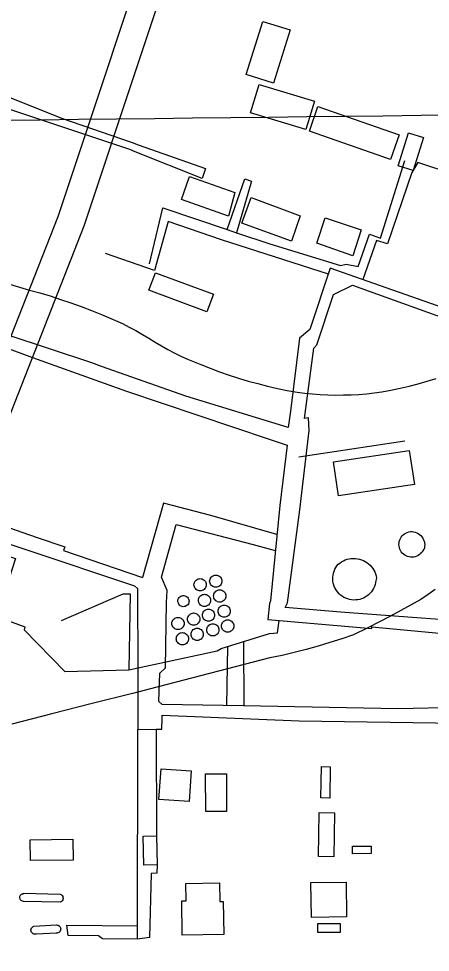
# Model space of a CAD drawing. Extents: x 3704301 to 3742427, y 506229 to 532009.
# Drawn here: x 3711950 to 3712396, y 522907 to 523919 of the extents above; entities that cross this region are included whole.
import ezdxf

# ---------------------------------------------------------------- set-up
doc = ezdxf.new("R2010")
doc.units = 0
for name, color, linetype in [('V-BLDG-OTLN', 7, 'Continuous'), ('V-DOMW-TANK', 7, 'Continuous'), ('V-GRID-MAJR', 7, 'Continuous'), ('V-RAIL-TRAK', 7, 'Continuous'), ('V-ROAD-CNTR', 7, 'Continuous'), ('V-UTIL-LINE', 7, 'Continuous')]:
    doc.layers.add(name, color=color, linetype=linetype)

msp = doc.modelspace()

# ---------------------------------------------------------------- linework, layer by layer
at = {"layer": 'V-BLDG-OTLN'}
for points in [[(3712244.2320000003, 523906.51), (3712226.449, 523848.936), (3712196.835, 523858.081), (3712214.6180000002, 523915.656)], [(3712270.827, 523829.235), (3712261.466, 523798.56), (3712201.574, 523816.832), (3712210.931, 523847.507)], [(3712353.0300000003, 523766.24), (3712265.242, 523796.684), (3712274.501, 523823.384), (3712362.289, 523792.94)], [(3712388.8140000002, 523789.905), (3712377.5810000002, 523754.036), (3712361.295, 523759.14), (3712372.529, 523795.004)], [(3712177.717, 523704.856), (3712126.603, 523722.704), (3712135.313, 523747.663), (3712184.397, 523730.53500000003)], [(3712245.878, 523677.593), (3712191.9220000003, 523697.32300000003), (3712201.977, 523724.83), (3712255.27, 523705.042)], [(3712273.311, 523675.293), (3712282.23, 523702.742), (3712321.447, 523689.99700000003), (3712312.1210000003, 523661.67100000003)], [(3712098.502, 523643.50200000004), (3712161.292, 523620.068), (3712154.185, 523601.028), (3712091.398, 523624.461)], [(3712378.867, 523414.02900000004), (3712296.841, 523401.57300000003), (3712291.233, 523438.484), (3712373.258, 523450.94)], [(3712137.213, 523103.624), (3712134.936, 523070.606), (3712102.289, 523072.86100000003), (3712104.566, 523105.87700000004)], [(3712287.639, 523108.226), (3712287.248, 523074.272), (3712277.772, 523074.381), (3712278.163, 523108.337)], [(3712175.421, 523100.413), (3712175.517, 523059.856), (3712152.881, 523059.803), (3712152.784, 523100.36)], [(3712292.472, 523058.251), (3712291.643, 523010.618), (3712275.0130000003, 523010.911), (3712275.842, 523058.539)], [(3711962.906, 523029.167), (3712009.119, 523029.751), (3712009.406, 523007.137), (3711963.191, 523006.555)], [(3712085.8880000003, 523001.538), (3712085.34, 523033.136), (3712099.796, 523033.38800000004), (3712100.343, 523001.787)], [(3712332.191, 523014.018), (3712311.914, 523013.969), (3712311.893, 523021.985), (3712332.173, 523022.032)], [(3712172.382, 522926.278), (3712127.575, 522925.69800000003), (3712127.094, 522962.914), (3712131.737, 522962.976), (3712131.4930000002, 522981.795), (3712167.901, 522982.264), (3712168.161, 522962.09500000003), (3712171.919, 522962.14400000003)], [(3712304.914, 522983.298), (3712305.475, 522945.572), (3712267.347, 522945.005), (3712266.786, 522982.731)], [(3711955.5, 522971.145), (3711995.115, 522970.297), (3711996.026, 522969.91000000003), (3711996.8370000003, 522969.33900000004), (3711997.509, 522968.612), (3711998.0130000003, 522967.75800000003), (3711998.324, 522966.818), (3711998.433, 522965.833), (3711998.33, 522964.846), (3711998.021, 522963.903), (3711997.521, 522963.045), (3711996.8540000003, 522962.31), (3711996.0470000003, 522961.733), (3711995.133, 522961.337), (3711955.523, 522962.185), (3711954.589, 522962.41000000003), (3711953.727, 522962.826), (3711952.967, 522963.414), (3711952.353, 522964.145), (3711951.904, 522964.993), (3711951.644, 522965.913), (3711951.5870000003, 522966.867), (3711951.7320000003, 522967.80700000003), (3711952.072, 522968.69800000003), (3711952.598, 522969.494), (3711953.278, 522970.162), (3711954.0870000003, 522970.67), (3711955.488, 522970.641)], [(3711967.866, 522926.84500000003), (3711966.918, 522926.96400000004), (3711966.019, 522927.28500000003), (3711965.214, 522927.797), (3711964.54, 522928.47500000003), (3711964.034, 522929.286), (3711963.719, 522930.189), (3711963.613, 522931.142), (3711963.717, 522932.09), (3711964.028, 522932.993), (3711964.532, 522933.806), (3711965.202, 522934.488), (3711966.007, 522935.006), (3711966.904, 522935.33400000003), (3711991.4220000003, 522936.804), (3711992.375, 522936.686), (3711993.2800000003, 522936.37), (3711994.095, 522935.87), (3711994.787, 522935.20900000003), (3711995.322, 522934.416), (3711995.674, 522933.53), (3711995.832, 522932.587), (3711995.7830000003, 522931.63300000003), (3711995.5330000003, 522930.712), (3711995.092, 522929.862), (3711994.48, 522929.12200000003), (3711993.7260000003, 522928.528), (3711992.864, 522928.106), (3711991.932, 522927.875), (3711990.972, 522927.844), (3711969.752, 522926.851)], [(3712298.4420000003, 522928.58), (3712274.39, 522928.522), (3712274.3680000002, 522938.42600000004), (3712298.418, 522938.484)]]:
    msp.add_lwpolyline(points, close=True, dxfattribs=at)
at = {"layer": 'V-DOMW-TANK'}
for points in [[(3712387.811, 523341.708), (3712386.8200000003, 523340.33), (3712385.666, 523339.079), (3712384.37, 523337.979), (3712382.953, 523337.047), (3712381.4250000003, 523336.293), (3712379.821, 523335.732), (3712378.161, 523335.37200000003), (3712376.469, 523335.216), (3712374.769, 523335.267), (3712373.092, 523335.52900000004), (3712371.455, 523335.992), (3712369.8910000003, 523336.652), (3712368.418, 523337.498), (3712367.058, 523338.517), (3712365.836, 523339.695), (3712364.765, 523341.016), (3712363.863, 523342.454), (3712363.147, 523343.996), (3712362.62, 523345.612), (3712362.299, 523347.281), (3712362.18, 523348.977), (3712362.27, 523350.674), (3712362.569, 523352.348), (3712363.069, 523353.974), (3712363.7630000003, 523355.526), (3712364.64, 523356.98000000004), (3712365.69, 523358.322), (3712366.897, 523359.518), (3712368.238, 523360.56200000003), (3712369.698, 523361.433), (3712371.255, 523362.121), (3712372.881, 523362.61), (3712374.556, 523362.901), (3712376.352, 523362.928), (3712378.14, 523362.731), (3712379.887, 523362.313), (3712381.5700000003, 523361.68), (3712383.162, 523360.84500000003), (3712384.634, 523359.81700000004), (3712385.97, 523358.612), (3712387.143, 523357.253), (3712388.1380000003, 523355.753), (3712388.943, 523354.148), (3712389.539, 523352.45), (3712389.92, 523350.693), (3712390.08, 523348.901), (3712390.014, 523347.103), (3712389.728, 523345.327), (3712389.222, 523343.601)], [(3712336.961, 523307.636), (3712336.426, 523305.50200000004), (3712335.6950000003, 523303.427), (3712334.774, 523301.43200000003), (3712333.668, 523299.532), (3712332.39, 523297.742), (3712330.948, 523296.081), (3712329.359, 523294.561), (3712327.632, 523293.199), (3712325.787, 523292.003), (3712323.839, 523290.983), (3712321.804, 523290.156), (3712319.698, 523289.51900000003), (3712317.542, 523289.085), (3712315.3570000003, 523288.853), (3712313.157, 523288.827), (3712310.966, 523289.007), (3712308.801, 523289.392), (3712306.681, 523289.978), (3712304.625, 523290.76), (3712302.653, 523291.733), (3712300.781, 523292.884), (3712299.024, 523294.207), (3712297.398, 523295.688), (3712295.919, 523297.314), (3712294.598, 523299.07300000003), (3712293.449, 523300.947), (3712292.48, 523302.92100000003), (3712291.698, 523304.977), (3712291.116, 523307.097), (3712290.736, 523309.264), (3712290.557, 523311.455), (3712290.586, 523313.653), (3712290.8200000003, 523315.84), (3712291.258, 523317.994), (3712291.897, 523320.10000000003), (3712292.728, 523322.13300000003), (3712293.748, 523324.081), (3712294.946, 523325.92600000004), (3712296.5330000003, 523327.499), (3712298.256, 523328.925), (3712300.099, 523330.188), (3712302.0470000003, 523331.284), (3712304.086, 523332.195), (3712306.2, 523332.92600000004), (3712308.3710000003, 523333.463), (3712310.579, 523333.803), (3712312.809, 523333.94200000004), (3712315.043, 523333.88300000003), (3712317.2630000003, 523333.623), (3712319.453, 523333.164), (3712321.591, 523332.51300000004), (3712323.661, 523331.67100000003), (3712325.65, 523330.645), (3712327.536, 523329.451), (3712329.31, 523328.08900000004), (3712330.954, 523326.574), (3712332.455, 523324.917), (3712333.8030000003, 523323.13300000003), (3712334.985, 523321.234), (3712335.992, 523319.24), (3712336.818, 523317.161), (3712337.452, 523315.017), (3712337.8910000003, 523312.825)], [(3712145.708, 523298.878), (3712144.592, 523299.179), (3712143.546, 523299.669), (3712142.6, 523300.333), (3712141.782, 523301.15), (3712141.119, 523302.098), (3712140.627, 523303.14400000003), (3712140.332, 523304.261), (3712140.228, 523305.412), (3712140.326, 523306.563), (3712140.623, 523307.679), (3712141.111, 523308.729), (3712141.77, 523309.675), (3712142.585, 523310.493), (3712143.529, 523311.156), (3712144.576, 523311.648), (3712145.69, 523311.951), (3712146.841, 523312.053), (3712147.992, 523311.955), (3712149.108, 523311.66000000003), (3712150.157, 523311.175), (3712151.1070000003, 523310.515), (3712151.926, 523309.7), (3712152.594, 523308.756), (3712153.0870000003, 523307.711), (3712153.3910000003, 523306.59500000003), (3712153.4990000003, 523305.444), (3712153.4050000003, 523304.293), (3712153.112, 523303.175), (3712152.633, 523302.12700000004), (3712151.975, 523301.17600000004), (3712151.164, 523300.353), (3712150.222, 523299.685), (3712149.18, 523299.19), (3712148.066, 523298.885)], [(3712162.676, 523302.69200000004), (3712161.56, 523302.993), (3712160.5130000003, 523303.482), (3712159.5670000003, 523304.146), (3712158.75, 523304.963), (3712158.0870000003, 523305.911), (3712157.595, 523306.958), (3712157.3000000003, 523308.074), (3712157.196, 523309.227), (3712157.294, 523310.378), (3712157.593, 523311.492), (3712158.078, 523312.541), (3712158.74, 523313.489), (3712159.5530000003, 523314.306), (3712160.497, 523314.972), (3712161.544, 523315.461), (3712162.6580000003, 523315.762), (3712163.809, 523315.867), (3712164.96, 523315.768), (3712166.076, 523315.473), (3712167.1240000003, 523314.988), (3712168.075, 523314.329), (3712168.896, 523313.515), (3712169.562, 523312.569), (3712170.055, 523311.525), (3712170.358, 523310.411), (3712170.467, 523309.26), (3712170.373, 523308.109), (3712170.082, 523306.99100000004), (3712169.6, 523305.94), (3712168.943, 523304.99), (3712168.132, 523304.168), (3712167.1920000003, 523303.499), (3712166.148, 523303.001), (3712165.0330000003, 523302.69800000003)], [(3712166.9590000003, 523286.668), (3712165.842, 523286.969), (3712164.796, 523287.45900000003), (3712163.85, 523288.12), (3712163.0330000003, 523288.939), (3712162.367, 523289.88800000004), (3712161.879, 523290.934), (3712161.58, 523292.05), (3712161.478, 523293.201), (3712161.576, 523294.352), (3712161.873, 523295.469), (3712162.361, 523296.517), (3712163.02, 523297.465), (3712163.835, 523298.282), (3712164.779, 523298.94800000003), (3712165.826, 523299.438), (3712166.94, 523299.739), (3712168.089, 523299.843), (3712169.24, 523299.745), (3712170.358, 523299.45), (3712171.407, 523298.96400000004), (3712172.355, 523298.305), (3712173.176, 523297.492), (3712173.844, 523296.54600000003), (3712174.3370000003, 523295.501), (3712174.643, 523294.38300000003), (3712174.7490000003, 523293.234), (3712174.653, 523292.083), (3712174.362, 523290.967), (3712173.883, 523289.916), (3712173.225, 523288.966), (3712172.414, 523288.145), (3712171.472, 523287.47500000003), (3712170.43, 523286.98000000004), (3712169.318, 523286.674)], [(3712130.6580000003, 523281.86600000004), (3712129.574, 523281.632), (3712128.468, 523281.602), (3712127.373, 523281.77400000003), (3712126.328, 523282.142), (3712125.37, 523282.697), (3712124.524, 523283.418), (3712123.832, 523284.28), (3712123.305, 523285.257), (3712122.967, 523286.31200000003), (3712122.828, 523287.41000000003), (3712122.894, 523288.516), (3712123.16, 523289.591), (3712123.617, 523290.598), (3712124.254, 523291.504), (3712125.044, 523292.28), (3712125.964, 523292.896), (3712126.9820000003, 523293.332), (3712128.061, 523293.576), (3712129.169, 523293.619), (3712130.265, 523293.457), (3712131.313, 523293.099), (3712132.278, 523292.554), (3712133.128, 523291.842), (3712133.828, 523290.983), (3712134.369, 523290.017), (3712134.717, 523288.96400000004), (3712134.866, 523287.86600000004), (3712134.815, 523286.76), (3712134.557, 523285.683), (3712134.109, 523284.67100000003), (3712133.484, 523283.75800000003)], [(3712150.464, 523281.913), (3712149.348, 523282.21400000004), (3712148.301, 523282.70300000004), (3712147.355, 523283.367), (3712146.538, 523284.184), (3712145.8740000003, 523285.132), (3712145.387, 523286.179), (3712145.086, 523287.295), (3712144.981, 523288.44800000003), (3712145.0840000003, 523289.599), (3712145.381, 523290.713), (3712145.866, 523291.762), (3712146.528, 523292.71), (3712147.341, 523293.527), (3712148.287, 523294.193), (3712149.3310000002, 523294.684), (3712150.4450000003, 523294.983), (3712151.596, 523295.088), (3712152.747, 523294.989), (3712153.864, 523294.694), (3712154.914, 523294.20900000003), (3712155.862, 523293.547), (3712156.684, 523292.73600000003), (3712157.349, 523291.788), (3712157.843, 523290.748), (3712158.148, 523289.632), (3712158.255, 523288.479), (3712158.16, 523287.33), (3712157.869, 523286.212), (3712157.39, 523285.161), (3712156.731, 523284.211), (3712155.92, 523283.389), (3712154.98, 523282.72000000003), (3712153.935, 523282.224), (3712152.821, 523281.92100000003)], [(3712154.7460000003, 523265.889), (3712153.632, 523266.19), (3712152.586, 523266.68), (3712151.637, 523267.343), (3712150.8200000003, 523268.16000000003), (3712150.159, 523269.109), (3712149.669, 523270.155), (3712149.3680000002, 523271.271), (3712149.268, 523272.422), (3712149.3680000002, 523273.57300000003), (3712149.663, 523274.69), (3712150.149, 523275.738), (3712150.81, 523276.686), (3712151.623, 523277.503), (3712152.569, 523278.167), (3712153.614, 523278.659), (3712154.73, 523278.96), (3712155.879, 523279.064), (3712157.032, 523278.966), (3712158.148, 523278.67100000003), (3712159.197, 523278.185), (3712160.145, 523277.526), (3712160.968, 523276.713), (3712161.634, 523275.767), (3712162.125, 523274.722), (3712162.43, 523273.606), (3712162.539, 523272.455), (3712162.4450000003, 523271.302), (3712162.1520000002, 523270.188), (3712161.671, 523269.137), (3712161.0130000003, 523268.18700000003), (3712160.202, 523267.36600000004), (3712159.262, 523266.696), (3712158.218, 523266.201), (3712157.106, 523265.895)], [(3712171.714, 523270.174), (3712170.6, 523270.47500000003), (3712169.551, 523270.96400000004), (3712168.605, 523271.628), (3712167.788, 523272.447), (3712167.1240000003, 523273.393), (3712166.637, 523274.44), (3712166.336, 523275.556), (3712166.234, 523276.70900000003), (3712166.336, 523277.86), (3712166.631, 523278.976), (3712167.116, 523280.022), (3712167.778, 523280.971), (3712168.591, 523281.79000000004), (3712169.537, 523282.45300000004), (3712170.5810000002, 523282.945), (3712171.696, 523283.244), (3712172.847, 523283.348), (3712174, 523283.25), (3712175.114, 523282.955), (3712176.162, 523282.47000000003), (3712177.113, 523281.81), (3712177.936, 523280.99700000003), (3712178.599, 523280.05100000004), (3712179.093, 523279.007), (3712179.398, 523277.893), (3712179.505, 523276.742), (3712179.41, 523275.591), (3712179.12, 523274.472), (3712178.6380000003, 523273.422), (3712177.981, 523272.472), (3712177.17, 523271.65), (3712176.23, 523270.981), (3712175.185, 523270.487), (3712174.071, 523270.18)], [(3712121.757, 523256.849), (3712120.643, 523257.15), (3712119.596, 523257.64), (3712118.648, 523258.303), (3712117.8310000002, 523259.123), (3712117.17, 523260.069), (3712116.68, 523261.115), (3712116.379, 523262.232), (3712116.279, 523263.385), (3712116.377, 523264.536), (3712116.674, 523265.652), (3712117.161, 523266.69800000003), (3712117.821, 523267.646), (3712118.636, 523268.466), (3712119.58, 523269.129), (3712120.625, 523269.621), (3712121.741, 523269.922), (3712122.89, 523270.02400000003), (3712124.041, 523269.928), (3712125.159, 523269.631), (3712126.207, 523269.146), (3712127.156, 523268.48600000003), (3712127.977, 523267.673), (3712128.645, 523266.729), (3712129.136, 523265.68200000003), (3712129.441, 523264.568), (3712129.5500000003, 523263.417), (3712129.4560000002, 523262.266), (3712129.163, 523261.148), (3712128.681, 523260.098), (3712128.024, 523259.147), (3712127.213, 523258.326), (3712126.273, 523257.656), (3712125.228, 523257.163), (3712124.116, 523256.856)], [(3712138.723, 523261.607), (3712137.6070000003, 523261.908), (3712136.56, 523262.397), (3712135.614, 523263.061), (3712134.7970000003, 523263.876), (3712134.133, 523264.826), (3712133.646, 523265.873), (3712133.345, 523266.989), (3712133.242, 523268.14), (3712133.343, 523269.291), (3712133.64, 523270.407), (3712134.125, 523271.456), (3712134.786, 523272.40400000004), (3712135.6, 523273.221), (3712136.546, 523273.887), (3712137.59, 523274.376), (3712138.704, 523274.677), (3712139.855, 523274.782), (3712141.006, 523274.683), (3712142.122, 523274.38800000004), (3712143.171, 523273.903), (3712144.1210000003, 523273.244), (3712144.943, 523272.431), (3712145.608, 523271.484), (3712146.102, 523270.44), (3712146.407, 523269.326), (3712146.5130000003, 523268.175), (3712146.419, 523267.02400000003), (3712146.128, 523265.908), (3712145.647, 523264.85500000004), (3712144.99, 523263.905), (3712144.177, 523263.083), (3712143.239, 523262.414), (3712142.194, 523261.918), (3712141.08, 523261.613)], [(3712175.523, 523254.148), (3712174.407, 523254.449), (3712173.363, 523254.939), (3712172.414, 523255.602), (3712171.597, 523256.42100000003), (3712170.936, 523257.368), (3712170.446, 523258.414), (3712170.145, 523259.53), (3712170.045, 523260.683), (3712170.143, 523261.83400000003), (3712170.44, 523262.95), (3712170.9250000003, 523263.999), (3712171.5870000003, 523264.945), (3712172.4, 523265.764), (3712173.346, 523266.428), (3712174.3910000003, 523266.92100000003), (3712175.507, 523267.22000000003), (3712176.656, 523267.325), (3712177.807, 523267.227), (3712178.9250000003, 523266.93), (3712179.974, 523266.444), (3712180.9220000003, 523265.78500000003), (3712181.7430000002, 523264.972), (3712182.411, 523264.026), (3712182.9020000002, 523262.981), (3712183.207, 523261.867), (3712183.316, 523260.716), (3712183.222, 523259.565), (3712182.929, 523258.447), (3712182.448, 523257.396), (3712181.79, 523256.44800000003), (3712180.9790000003, 523255.625), (3712180.039, 523254.955), (3712178.995, 523254.461), (3712177.883, 523254.15400000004)], [(3712142.534, 523245.11), (3712141.42, 523245.411), (3712140.373, 523245.901), (3712139.4250000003, 523246.564), (3712138.608, 523247.384), (3712137.947, 523248.33), (3712137.457, 523249.376), (3712137.156, 523250.492), (3712137.056, 523251.645), (3712137.154, 523252.79600000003), (3712137.451, 523253.913), (3712137.936, 523254.95900000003), (3712138.598, 523255.907), (3712139.413, 523256.726), (3712140.3570000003, 523257.39), (3712141.4020000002, 523257.882), (3712142.518, 523258.181), (3712143.667, 523258.28500000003), (3712144.818, 523258.189), (3712145.936, 523257.892), (3712146.984, 523257.408), (3712147.933, 523256.74700000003), (3712148.754, 523255.934), (3712149.421, 523254.99), (3712149.913, 523253.943), (3712150.218, 523252.829), (3712150.327, 523251.678), (3712150.233, 523250.527), (3712149.94, 523249.409), (3712149.458, 523248.358), (3712148.8030000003, 523247.408), (3712147.992, 523246.587), (3712147.0500000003, 523245.917), (3712146.005, 523245.424), (3712144.895, 523245.11600000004)], [(3712159.502, 523249.868), (3712158.386, 523250.169), (3712157.339, 523250.656), (3712156.393, 523251.322), (3712155.576, 523252.139), (3712154.914, 523253.085), (3712154.423, 523254.134), (3712154.1240000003, 523255.25), (3712154.021, 523256.401), (3712154.12, 523257.552), (3712154.417, 523258.668), (3712154.904, 523259.717), (3712155.563, 523260.66500000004), (3712156.379, 523261.482), (3712157.323, 523262.146), (3712158.367, 523262.637), (3712159.483, 523262.938), (3712160.632, 523263.045), (3712161.7830000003, 523262.944), (3712162.901, 523262.647), (3712163.95, 523262.164), (3712164.898, 523261.504), (3712165.719, 523260.689), (3712166.387, 523259.745), (3712166.881, 523258.701), (3712167.186, 523257.585), (3712167.292, 523256.434), (3712167.198, 523255.283), (3712166.9050000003, 523254.164), (3712166.4220000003, 523253.11600000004), (3712165.767, 523252.166), (3712164.958, 523251.342), (3712164.0160000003, 523250.675), (3712162.971, 523250.179), (3712161.859, 523249.874)], [(3712126.5130000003, 523240.357), (3712125.396, 523240.658), (3712124.352, 523241.145), (3712123.404, 523241.809), (3712122.5870000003, 523242.628), (3712121.923, 523243.574), (3712121.436, 523244.623), (3712121.1350000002, 523245.739), (3712121.032, 523246.89), (3712121.132, 523248.041), (3712121.429, 523249.157), (3712121.915, 523250.206), (3712122.576, 523251.15400000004), (3712123.389, 523251.971), (3712124.336, 523252.635), (3712125.38, 523253.126), (3712126.4960000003, 523253.427), (3712127.645, 523253.532), (3712128.796, 523253.433), (3712129.912, 523253.136), (3712130.963, 523252.651), (3712131.911, 523251.994), (3712132.7320000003, 523251.178), (3712133.4, 523250.234), (3712133.892, 523249.19), (3712134.197, 523248.072), (3712134.3030000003, 523246.923), (3712134.211, 523245.772), (3712133.918, 523244.65400000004), (3712133.437, 523243.60500000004), (3712132.779, 523242.655), (3712131.968, 523241.831), (3712131.028, 523241.164), (3712129.9820000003, 523240.668), (3712128.872, 523240.363)]]:
    msp.add_lwpolyline(points, close=True, dxfattribs=at)
at = {"layer": 'V-GRID-MAJR'}
msp.add_spline([(3708427.129, 523767.243), (3713705.816, 523829.819), (3718984.494, 523893.163), (3724263.162, 523957.275), (3729541.821, 524022.155), (3734820.471, 524087.803), (3740099.111, 524154.218), (3740099.112, 524154.218)], degree=3, dxfattribs=at)
at = {"layer": 'V-RAIL-TRAK'}
for points in [[(3711940.3310000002, 523630.978), (3711951.2060000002, 523627.656), (3711962.142, 523624.549), (3711973.142, 523621.66000000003), (3711984.461, 523618.237), (3711995.719, 523614.606), (3712006.907, 523610.77), (3712018.022, 523606.73000000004), (3712029.061, 523602.484), (3712040.019, 523598.038), (3712047.648, 523595.001), (3712055.191, 523591.749), (3712062.637, 523588.29000000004), (3712069.986, 523584.624), (3712077.2290000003, 523580.753), (3712084.361, 523576.681), (3712091.377, 523572.413), (3712098.0640000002, 523568.199), (3712104.8570000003, 523564.162), (3712111.759, 523560.308), (3712118.759, 523556.63800000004), (3712125.8510000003, 523553.156), (3712133.037, 523549.863), (3712140.306, 523546.762), (3712147.654, 523543.854), (3712157.759, 523539.869), (3712167.948, 523536.10000000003), (3712178.214, 523532.553), (3712188.557, 523529.227), (3712198.967, 523526.129), (3712209.4420000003, 523523.253), (3712219.977, 523520.60500000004), (3712230.565, 523518.184), (3712241.207, 523515.993), (3712251.889, 523514.033), (3712260.196, 523512.995), (3712268.525, 523512.16500000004), (3712276.875, 523511.55100000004), (3712285.235, 523511.145), (3712293.603, 523510.95300000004), (3712301.975, 523510.973), (3712310.341, 523511.205), (3712318.701, 523511.64900000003), (3712327.045, 523512.30700000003), (3712335.372, 523513.175), (3712343.6720000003, 523514.25200000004), (3712353.578, 523516.134), (3712363.44, 523518.232), (3712373.254, 523520.542), (3712383.0160000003, 523523.065), (3712392.722, 523525.80100000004), (3712402.364, 523528.746)], [(3712401.4220000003, 523300.056), (3712393.7460000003, 523294.66000000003), (3712385.947, 523289.441), (3712371.568, 523281.405), (3712357.083, 523273.563), (3712342.489, 523265.922), (3712327.792, 523258.482), (3712312.995, 523251.244), (3712300.2830000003, 523246.91000000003), (3712287.492, 523242.816), (3712274.626, 523238.966), (3712261.6890000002, 523235.36), (3712248.686, 523231.99700000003), (3712235.622, 523228.882), (3712222.5, 523226.01300000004), (3712073.502, 523187.63300000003), (3712029.9250000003, 523176.70900000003), (3711986.397, 523165.57800000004), (3711942.924, 523154.238)]]:
    msp.add_lwpolyline(points, dxfattribs=at)
at = {"layer": 'V-ROAD-CNTR'}
for points in [[(3712162.972944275, 524204.6291464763), (3712109.5567419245, 524055.835862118), (3711992.6489757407, 523704.1365655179), (3711882.0681969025, 523423.117127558), (3711819.08932286, 523234.320505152), (3711748.671711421, 522908.8376408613)], [(3712184.217640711, 524175.019138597), (3712137.912685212, 524046.03388172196), (3712020.8609193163, 523693.90458598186), (3711910.276140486, 523412.87114804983), (3711848.065264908, 523226.37852103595), (3711778.9936741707, 522907.11398286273)]]:
    msp.add_lwpolyline(points, dxfattribs=at)
at = {"layer": 'V-UTIL-LINE'}
for p, q in [((3712253.6240000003, 523443.908), (3712368.494, 523461.207)), ((3712176.691, 523238.444), (3712175.505, 523174.561)), ((3712193.7090000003, 523243.701), (3712194.293, 523174.299)), ((3712099.438, 523148.891), (3712099.796, 523033.38800000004))]:
    msp.add_line(p, q, dxfattribs=at)
for points in [[(3712138.065, 523947.961), (3712029.122, 523986.982), (3711966.6010000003, 524007.656), (3711933.231, 523911.03), (3711911.145, 523844.722), (3711923.4620000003, 523840.017), (3711996.886, 523810.85000000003), (3712073.146, 523784.531), (3712079.775, 523782.18), (3712152.721, 523756.324), (3712148.961, 523745.43), (3712076.4820000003, 523774.598), (3712070.7970000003, 523776.951), (3711926.3370000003, 523824.881), (3711898.163, 523732.526), (3711877.961, 523670.007)], [(3712091.918, 523653.006), (3712106.4420000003, 523713.621), (3712176.267, 523690.151), (3712186.177, 523686.821), (3712222.486, 523674.617), (3712298.737, 523651.134), (3712304.887, 523652.57), (3712318.144, 523650.235), (3712330.364, 523685.287), (3712342.2060000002, 523681.056), (3712368.508, 523764.884)], [(3712439.109, 523741.378), (3712421.076, 523750.34), (3712382.711, 523763.027), (3712376.111, 523752.125), (3712349.794, 523674.922), (3712337.954, 523678.207), (3712322.926, 523635.996)], [(3712176.267, 523690.151), (3712195.342, 523745.068), (3712202.446, 523742.719), (3712186.177, 523686.821)], [(3712285.771, 523642), (3712169.9420000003, 523679.223), (3712112.156, 523698.961), (3712097.613, 523645.922), (3712044.5640000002, 523664.25200000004)], [(3712640.288, 523680.992), (3712612.65, 523592.254), (3712593.85, 523538.732), (3712595.855, 523491.882), (3712595.865, 523486.67600000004), (3712598.935, 523391.086), (3712533.639, 523384.776), (3712525.637, 523366.30100000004), (3712525.6410000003, 523364.879), (3712480.448, 523264.439), (3712464.435, 523232.22000000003), (3712427.19, 523172.5), (3712360.935, 523170.92100000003), (3712193.865, 523174.309), (3712105.836, 523175.517), (3712102.041, 523178.82300000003), (3712103.389, 523209.588), (3712109.526, 523215.281), (3712110.3030000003, 523286.273), (3712111.218, 523299.053), (3712105.031, 523313.708), (3712120.987, 523370.54000000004), (3712204.332, 523348.968), (3712228.304, 523342.456)], [(3712410.062, 523605.495), (3712287.858, 523648.26900000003), (3712265.775, 523581.95900000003), (3712254.4390000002, 523572.469), (3712244.688, 523493.41000000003), (3712242.364, 523475.893), (3712131.54, 523509.704), (3712040.1240000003, 523541.667), (3712029.702, 523545.9), (3711892.819, 523591.007)], [(3712479.332, 523262.195), (3712303.421, 523275.376), (3712239.044, 523280.901), (3712241.399, 523285.63800000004), (3712254.883, 523386.47500000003), (3712265.088, 523472.635), (3712264.109, 523486.356), (3712259.852, 523485.4), (3712270.0810000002, 523561.62), (3712273.3850000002, 523565.413), (3712291.239, 523619.882), (3712312.039, 523629.87), (3712411.037, 523594.139)], [(3711888.113, 523580.112), (3711965.325, 523551.428), (3712067.162, 523515.229), (3712221.5700000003, 523463.065), (3712240.992, 523456.48600000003), (3712233.1010000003, 523391.157), (3712222.937, 523287.961), (3712221.9960000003, 523285.12), (3712220.145, 523267.603), (3712332.806, 523257.935), (3712332.799, 523259.827), (3712452.089, 523248.756), (3712472.0270000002, 523247.494)], [(3711702.02, 523424.435), (3711705.4250000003, 523422.795), (3711699.81, 523404.862), (3711699.81, 523404.862), (3711829.596, 523362.25800000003), (3711843.7290000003, 523368.893), (3711947.0870000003, 523333.772), (3711947.0870000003, 523333.772), (3711926.488, 523271.003), (3711957.168, 523259.75800000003), (3711956.234, 523256.454), (3712000.198, 523211.288), (3712069.7770000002, 523213.293)], [(3711839.793, 523402.048), (3711970.523, 523356.454), (3712000.362, 523346.587), (3711998.953, 523342.325), (3712084.438, 523313.282)], [(3712229.998, 523359.655), (3712158.3510000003, 523380.56700000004), (3712107.2060000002, 523393.697), (3712084.438, 523313.282)], [(3711837.943, 523383.588), (3712075.7120000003, 523304.173), (3712079.032, 523301.342), (3712079.245, 523212.369), (3712079.396, 523148.479), (3712099.438, 523148.891), (3712105.424, 523149.014), (3712105.8710000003, 523160.847), (3712105.863, 523164.161), (3712254.009, 523157.88800000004), (3712426.282, 523155.45900000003)], [(3711996.768, 523266.598), (3712063.4280000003, 523295.626), (3712070.9990000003, 523295.645), (3712069.7770000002, 523213.293), (3712165.328, 523233.873), (3712169.582, 523236.249), (3712222.074, 523252.465), (3712230.592, 523253.431), (3712232.628, 523266.532)], [(3712100.343, 523001.787), (3712100.042, 522993.059), (3712093.951, 522992.455), (3712091.955, 522923.07), (3712078.989, 522921.469), (3712079.396, 523148.479)], [(3712078.989, 522921.469), (3712041.252, 522921.57300000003), (3712036.919, 522925.10000000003), (3712004.097, 522925.41500000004), (3712002.498, 522936.61600000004), (3712079.0130000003, 522935.815)]]:
    msp.add_lwpolyline(points, dxfattribs=at)

doc.saveas('drawing.dxf')
